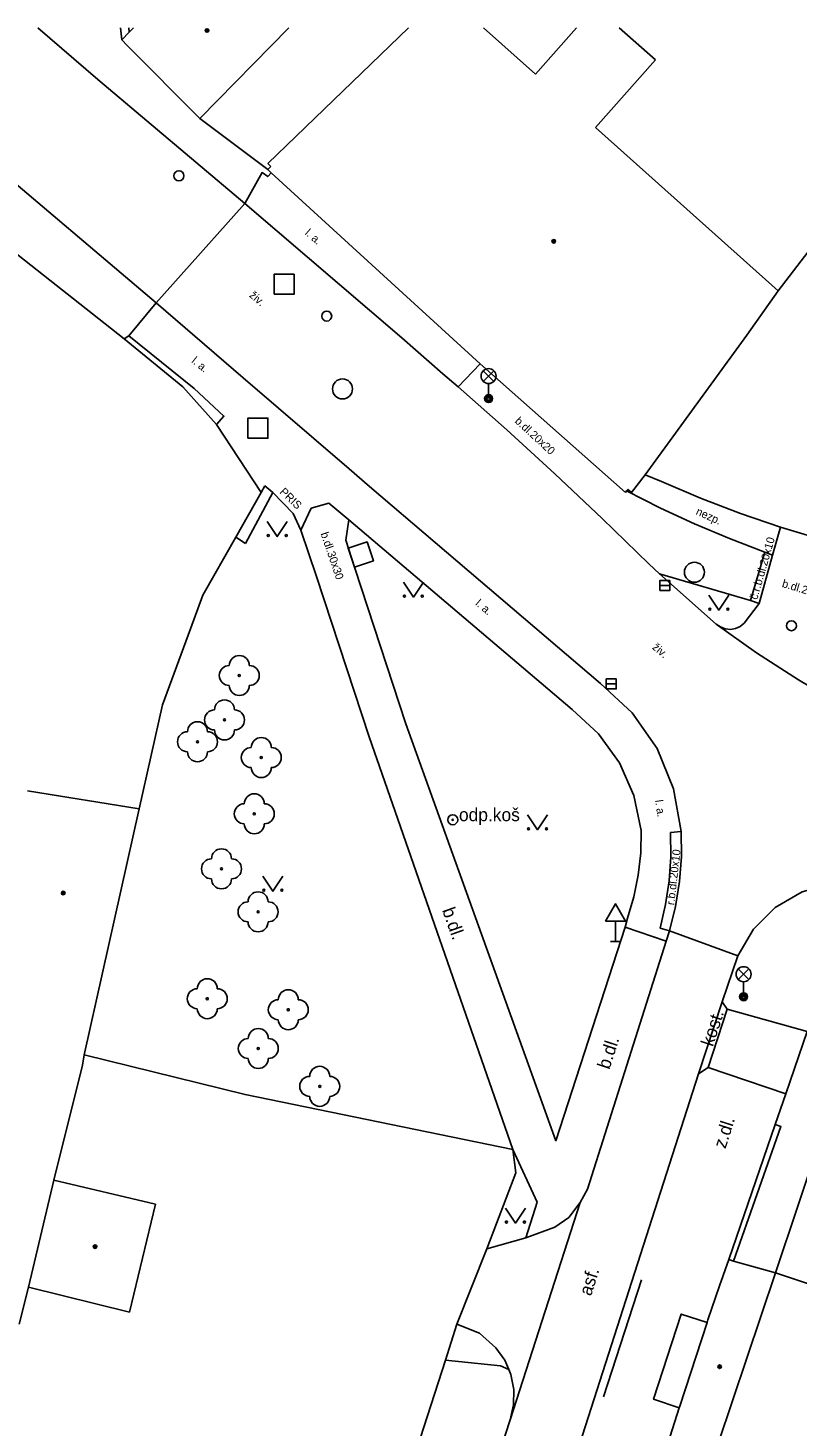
# Model space of a CAD drawing. Extents: x -598932 to -598196, y -1162207 to -1161504.
# Drawn here: x -598849.5 to -598811.1, y -1161575 to -1161505.2 of the extents above; entities that cross this region are included whole.
import ezdxf

# ---------------------------------------------------------------- set-up
doc = ezdxf.new("R2010")
doc.units = 0
for name, color, linetype in [('Level 22', 7, 'Continuous'), ('Level 25', 7, 'Continuous'), ('Level 26', 7, 'Continuous'), ('Level 27', 7, 'Continuous'), ('Level 28', 7, 'Continuous'), ('Level 33', 7, 'Continuous'), ('Level 34', 7, 'Continuous'), ('Level 36', 7, 'Continuous'), ('Level 39', 7, 'Continuous'), ('specificka linie pasportu komunikaci', 7, 'Continuous'), ('TM - budovy zdene_ betonove - VP', 7, 'Continuous'), ('TM - chodniky - VP', 7, 'Continuous'), ('TM - komunikace - VP', 7, 'Continuous'), ('TM - letecke snimky - pomocna linie', 7, 'Continuous'), ('TM - plot dreveny_ kovovy - VP', 7, 'Continuous'), ('TM - plot zdeny_ ohradni zed - VP', 7, 'Continuous'), ('TM - podezdivka plotu - VP', 7, 'Continuous'), ('TM - pomocna konstrukcna linie', 7, 'Continuous'), ('TM - popis objektu', 7, 'Continuous'), ('TM - popis povrchu', 7, 'Continuous'), ('TM - poznamka', 7, 'Continuous'), ('TM - rozhrani mezi zpev. plochami mezi sebou - VP', 7, 'Continuous'), ('TM - rozhrani ploch obecne - VP', 7, 'Continuous'), ('TM - vjezd na pozemek', 7, 'Continuous'), ('TM - vstup do budovy - zdene_ betonove', 7, 'Continuous'), ('TM - zabradli - VP', 7, 'Continuous')]:
    doc.layers.add(name, color=color, linetype=linetype)

msp = doc.modelspace()

# ---------------------------------------------------------------- linework, layer by layer
at = {"layer": 'Level 22'}
for centre in [(-598838.97, -1161537.54), (-598839.71, -1161539.76), (-598841.06, -1161540.85), (-598837.87, -1161541.64), (-598838.22, -1161544.45), (-598839.86, -1161547.2), (-598838.03, -1161549.35), (-598840.57, -1161553.69), (-598836.52, -1161554.24), (-598838.02, -1161556.18), (-598834.95, -1161558.07)]:
    msp.add_circle(centre, 0.05, dxfattribs=at)
for centre, start, end in [((-598838.97, -1161537.04), 0, 180), ((-598839.47, -1161537.54), 90, 270), ((-598838.47, -1161537.54), 270, 90), ((-598838.97, -1161538.04), 180, 0), ((-598839.71, -1161539.26), 0, 180), ((-598840.21, -1161539.76), 90, 270), ((-598839.21, -1161539.76), 270, 90), ((-598841.56, -1161540.85), 90, 270), ((-598841.06, -1161540.35), 0, 180), ((-598840.56, -1161540.85), 270, 90), ((-598839.71, -1161540.26), 180, 0), ((-598838.37, -1161541.64), 90, 270), ((-598837.87, -1161541.14), 0, 180), ((-598837.37, -1161541.64), 270, 90), ((-598841.06, -1161541.35), 180, 0), ((-598837.87, -1161542.14), 180, 0), ((-598838.72, -1161544.45), 90, 270), ((-598838.22, -1161543.95), 0, 180), ((-598837.72, -1161544.45), 270, 90), ((-598838.22, -1161544.95), 180, 0), ((-598840.36, -1161547.2), 90, 270), ((-598839.86, -1161546.7), 0, 180), ((-598839.36, -1161547.2), 270, 90), ((-598839.86, -1161547.7), 180, 0), ((-598838.53, -1161549.35), 90, 270), ((-598838.03, -1161548.85), 0, 180), ((-598837.53, -1161549.35), 270, 90), ((-598838.03, -1161549.85), 180, 0), ((-598840.57, -1161553.19), 0, 180), ((-598841.07, -1161553.69), 90, 270), ((-598840.07, -1161553.69), 270, 90), ((-598837.02, -1161554.24), 90, 270), ((-598836.52, -1161553.74), 0, 180), ((-598836.02, -1161554.24), 270, 90), ((-598840.57, -1161554.19), 180, 0), ((-598836.52, -1161554.74), 180, 0), ((-598838.52, -1161556.18), 90, 270), ((-598838.02, -1161555.68), 0, 180), ((-598837.52, -1161556.18), 270, 90), ((-598838.02, -1161556.68), 180, 0), ((-598834.95, -1161557.57), 0, 180), ((-598835.45, -1161558.07), 90, 270), ((-598834.45, -1161558.07), 270, 90), ((-598834.95, -1161558.57), 180, 0)]:
    msp.add_arc(centre, 0.5, start, end, dxfattribs=at)
at = {"layer": 'Level 25'}
for radius in [0.25, 0.0303]:
    msp.add_circle((-598828.3, -1161544.75), radius, dxfattribs=at)
at = {"layer": 'Level 26'}
for points in [[(-598837.23, -1161518.49), (-598836.23, -1161518.49), (-598836.23, -1161517.49), (-598837.23, -1161517.49)], [(-598838.54, -1161525.68), (-598837.54, -1161525.68), (-598837.54, -1161524.68), (-598838.54, -1161524.68)], [(-598833.533, -1161531.184), (-598833.216, -1161532.133), (-598832.267, -1161531.816), (-598832.584, -1161530.867)]]:
    msp.add_lwpolyline(points, close=True, dxfattribs=at)
at = {"layer": 'Level 27'}
for p, q in [((-598817.95, -1161533.05), (-598817.45, -1161533.05)), ((-598820.63, -1161537.96), (-598820.13, -1161537.96))]:
    msp.add_line(p, q, dxfattribs=at)
for points in [[(-598817.95, -1161533.3), (-598817.45, -1161533.3), (-598817.45, -1161532.8), (-598817.95, -1161532.8)], [(-598820.63, -1161538.21), (-598820.13, -1161538.21), (-598820.13, -1161537.71), (-598820.63, -1161537.71)]]:
    msp.add_lwpolyline(points, close=True, dxfattribs=at)
for centre in [(-598833.81, -1161523.22), (-598816.22, -1161532.38)]:
    msp.add_circle(centre, 0.5, dxfattribs=at)
at = {"layer": 'Level 28'}
for centre in [(-598841.99, -1161512.57), (-598834.6, -1161519.58), (-598811.37, -1161535.05)]:
    msp.add_circle(centre, 0.25, dxfattribs=at)
at = {"layer": 'Level 33'}
for p, q in [((-598826.775, -1161522.84), (-598826.245, -1161522.31)), ((-598826.775, -1161522.31), (-598826.245, -1161522.84)), ((-598826.51, -1161522.95), (-598826.51, -1161523.7)), ((-598814.025, -1161552.73), (-598813.495, -1161552.2)), ((-598814.025, -1161552.2), (-598813.495, -1161552.73)), ((-598813.76, -1161552.84), (-598813.76, -1161553.59))]:
    msp.add_line(p, q, dxfattribs=at)
for centre, radius in [((-598826.51, -1161522.575), 0.375), ((-598826.51, -1161523.7), 0.2), ((-598826.51, -1161523.7), 0.145), ((-598826.51, -1161523.7), 0.0876), ((-598813.76, -1161552.465), 0.375), ((-598813.76, -1161553.59), 0.2), ((-598813.76, -1161553.59), 0.145), ((-598813.76, -1161553.59), 0.0876)]:
    msp.add_circle(centre, radius, dxfattribs=at)
at = {"layer": 'Level 34'}
for p, q in [((-598820.17, -1161549.812), (-598820.17, -1161550.83)), ((-598820.42, -1161550.83), (-598819.92, -1161550.83))]:
    msp.add_line(p, q, dxfattribs=at)
msp.add_lwpolyline([(-598820.67, -1161549.812), (-598819.67, -1161549.812), (-598820.17, -1161548.946)], close=True, dxfattribs=at)
at = {"layer": 'Level 36'}
for points in [[(-598837.57, -1161529.85), (-598837.07, -1161530.6), (-598836.57, -1161529.85)], [(-598830.77, -1161532.87), (-598830.27, -1161533.62), (-598829.77, -1161532.87)], [(-598815.5, -1161533.52), (-598815, -1161534.27), (-598814.5, -1161533.52)], [(-598824.56, -1161544.5), (-598824.06, -1161545.25), (-598823.56, -1161544.5)], [(-598837.79, -1161547.57), (-598837.29, -1161548.32), (-598836.79, -1161547.57)], [(-598825.67, -1161564.15), (-598825.17, -1161564.9), (-598824.67, -1161564.15)]]:
    msp.add_lwpolyline(points, dxfattribs=at)
for centre in [(-598837.52, -1161530.55), (-598836.621, -1161530.55), (-598830.72, -1161533.57), (-598829.821, -1161533.57), (-598815.45, -1161534.22), (-598814.551, -1161534.22), (-598824.51, -1161545.2), (-598823.611, -1161545.2), (-598837.74, -1161548.27), (-598836.841, -1161548.27), (-598825.62, -1161564.85), (-598824.721, -1161564.85)]:
    msp.add_circle(centre, 0.05, dxfattribs=at)
at = {"layer": 'Level 39'}
for centre, radius in [((-598840.58, -1161505.31), 0.09), ((-598840.58, -1161505.31), 0.0398), ((-598823.25, -1161515.84), 0.09), ((-598823.25, -1161515.84), 0.0398), ((-598847.77, -1161548.41), 0.09), ((-598847.77, -1161548.41), 0.0398), ((-598846.18, -1161566.08), 0.09), ((-598846.18, -1161566.08), 0.0398), ((-598814.96, -1161572.08), 0.09), ((-598814.96, -1161572.08), 0.0398)]:
    msp.add_circle(centre, radius, dxfattribs=at)
at = {"layer": 'specificka linie pasportu komunikaci'}
for points in [[(-598844.85, -1161505.77), (-598844.906, -1161505.182)], [(-598844.48, -1161505.4), (-598844.499, -1161505.182)], [(-598844.73, -1161520.71), (-598844.5, -1161520.57), (-598843.13, -1161518.91), (-598838.69, -1161513.95)], [(-598817.46, -1161550.3), (-598814.05, -1161551.55)], [(-598814.59, -1161554.21), (-598810.58, -1161555.33)], [(-598815.54, -1161557.13), (-598811.65, -1161558.44)], [(-598825.43, -1161574.74), (-598821.93, -1161563.87)], [(-598828.67, -1161571.75), (-598825.92, -1161572.03), (-598825.5, -1161572.22)]]:
    msp.add_lwpolyline(points, dxfattribs=at)
at = {"layer": 'TM - budovy zdene_ betonove - VP'}
for points in [[(-598844.85, -1161505.77), (-598844.48, -1161505.4), (-598844.258, -1161505.182)], [(-598836.489, -1161505.182), (-598840.94, -1161509.71)], [(-598837.55, -1161511.96), (-598830.517, -1161505.182)], [(-598826.757, -1161505.182), (-598824.16, -1161507.49)], [(-598824.16, -1161507.49), (-598822.106, -1161505.182)], [(-598819.975, -1161505.182), (-598818.16, -1161506.78)], [(-598844.58, -1161506.05), (-598844.85, -1161505.77)], [(-598840.94, -1161509.71), (-598844.58, -1161506.05)], [(-598818.16, -1161506.78), (-598821.17, -1161510.16)], [(-598821.17, -1161510.16), (-598812.03, -1161518.31)], [(-598837.4, -1161512.1), (-598837.55, -1161511.96)], [(-598837.4, -1161512.1), (-598837.55, -1161512.26)], [(-598819.67, -1161528.39), (-598826.93, -1161521.96), (-598837.37, -1161512.42), (-598837.55, -1161512.26)], [(-598812.03, -1161518.31), (-598813.6, -1161520.53)], [(-598813.6, -1161520.53), (-598818.68, -1161527.52)], [(-598819.37, -1161528.39), (-598818.68, -1161527.52)], [(-598817.87, -1161527.84), (-598818.68, -1161527.52)], [(-598811.91, -1161530.13), (-598813.92, -1161529.44), (-598815.91, -1161528.67), (-598817.87, -1161527.84)], [(-598819.67, -1161528.39), (-598819.61, -1161528.32), (-598819.54, -1161528.24), (-598819.37, -1161528.39)], [(-598843.97, -1161544.21), (-598846.72, -1161556.5)], [(-598846.72, -1161556.5), (-598846.8, -1161557.01)], [(-598846.8, -1161557.01), (-598848.24, -1161562.76)], [(-598812.17, -1161567.39), (-598809.94, -1161560.72)], [(-598848.24, -1161562.76), (-598849.51, -1161568.11)], [(-598848.24, -1161562.76), (-598843.16, -1161563.95)], [(-598843.16, -1161563.95), (-598844.46, -1161569.35)], [(-598814.97, -1161568.04), (-598814.5, -1161566.72)], [(-598814.5, -1161566.72), (-598814.26, -1161566.8)], [(-598814.26, -1161566.8), (-598812.17, -1161567.39)], [(-598815.75, -1161578.05), (-598812.17, -1161567.39)], [(-598812.17, -1161567.39), (-598795.99, -1161572.78)], [(-598849.51, -1161568.11), (-598849.98, -1161569.95)], [(-598844.46, -1161569.35), (-598849.51, -1161568.11)], [(-598815.55, -1161569.74), (-598814.97, -1161568.04)], [(-598815.59, -1161569.87), (-598815.55, -1161569.74)], [(-598816.95, -1161574.05), (-598815.59, -1161569.87)], [(-598817.9, -1161577.02), (-598816.98, -1161574.13)], [(-598816.98, -1161574.13), (-598816.95, -1161574.05)]]:
    msp.add_lwpolyline(points, dxfattribs=at)
at = {"layer": 'TM - chodniky - VP'}
for points in [[(-598844.5, -1161520.57), (-598841.23, -1161523.2), (-598839.74, -1161524.58), (-598840.11, -1161525)], [(-598837.3, -1161528.4), (-598836.27, -1161529.44), (-598835.9, -1161530.27)], [(-598817.92, -1161529.17), (-598819.61, -1161528.32)], [(-598812.7, -1161531.37), (-598814.47, -1161530.7), (-598816.21, -1161529.96), (-598817.92, -1161529.17)], [(-598833.2, -1161532.17), (-598833.64, -1161530.77), (-598833.5, -1161529.76)], [(-598833.5, -1161529.76), (-598822.33, -1161539.24)], [(-598835.11, -1161532.59), (-598835.9, -1161530.27)], [(-598812.31, -1161531.53), (-598812.7, -1161531.37)], [(-598832.48, -1161540.6), (-598835.11, -1161532.59)], [(-598833.2, -1161532.17), (-598830.65, -1161539.95)], [(-598817.96, -1161532.46), (-598813.42, -1161533.8), (-598812.99, -1161533.94)], [(-598822.33, -1161539.24), (-598821.01, -1161540.45), (-598819.96, -1161541.9), (-598819.24, -1161543.54), (-598818.88, -1161545.29)], [(-598830.65, -1161539.95), (-598823.14, -1161560.79), (-598819.68, -1161550.12)], [(-598825.29, -1161561.22), (-598832.48, -1161540.6)], [(-598818.88, -1161545.29), (-598818.9, -1161546.4), (-598819.03, -1161547.51), (-598819.25, -1161548.6), (-598819.57, -1161549.66)], [(-598819.57, -1161549.66), (-598819.68, -1161550.12)], [(-598824.08, -1161563.85), (-598825.29, -1161561.22)], [(-598824.08, -1161563.85), (-598824.64, -1161565.64)]]:
    msp.add_lwpolyline(points, dxfattribs=at)
at = {"layer": 'TM - komunikace - VP'}
for points in [[(-598843.13, -1161518.91), (-598859.353, -1161505.182)], [(-598846.04, -1161507.75), (-598849.042, -1161505.182)], [(-598838.69, -1161513.95), (-598846.04, -1161507.75)], [(-598838.69, -1161513.95), (-598830.84, -1161520.67), (-598828.79, -1161522.46)], [(-598820.92, -1161537.94), (-598832.47, -1161528.09), (-598833.48, -1161527.22), (-598838.77, -1161522.66), (-598843.13, -1161518.91)], [(-598828.79, -1161522.46), (-598828.03, -1161523.11)], [(-598828.03, -1161523.11), (-598825.6, -1161525.27), (-598823.2, -1161527.46), (-598820.83, -1161529.69), (-598818.5, -1161531.96)], [(-598811.91, -1161530.13), (-598812.31, -1161531.53)], [(-598818.5, -1161531.96), (-598817.96, -1161532.46)], [(-598812.31, -1161531.53), (-598812.99, -1161533.94)], [(-598817.96, -1161532.46), (-598815.14, -1161534.97)], [(-598812.99, -1161533.94), (-598813.74, -1161534.92)], [(-598814.42, -1161535.24), (-598814.68, -1161535.2), (-598814.92, -1161535.11), (-598815.14, -1161534.97)], [(-598813.74, -1161534.92), (-598813.94, -1161535.09), (-598814.17, -1161535.19), (-598814.42, -1161535.24)], [(-598820.92, -1161537.94), (-598819.33, -1161539.41), (-598818.09, -1161541.19), (-598817.26, -1161543.2), (-598816.88, -1161545.33)], [(-598816.88, -1161545.33), (-598816.87, -1161546.59), (-598816.96, -1161547.84), (-598817.16, -1161549.08), (-598817.46, -1161550.3)], [(-598812.18, -1161549.13), (-598810.84, -1161548.35), (-598809.35, -1161547.95)], [(-598814.05, -1161551.55), (-598813.27, -1161550.22), (-598812.18, -1161549.13)], [(-598821.56, -1161563.21), (-598817.63, -1161550.81), (-598817.46, -1161550.3)], [(-598814.05, -1161551.55), (-598814.83, -1161553.84), (-598816.01, -1161557.44), (-598822.4, -1161577.31)], [(-598821.56, -1161563.21), (-598821.93, -1161563.87), (-598822.5, -1161564.63), (-598823.2, -1161565.11)], [(-598824.64, -1161565.64), (-598826.59, -1161566.19)], [(-598824.64, -1161565.64), (-598823.2, -1161565.11)], [(-598828.09, -1161569.96), (-598826.97, -1161570.4), (-598826.14, -1161571.13), (-598825.7, -1161571.76), (-598825.5, -1161572.22), (-598825.39, -1161572.47), (-598825.25, -1161573.22), (-598825.26, -1161573.99), (-598825.43, -1161574.74)], [(-598838.88, -1161610.06), (-598836.63, -1161606.15), (-598833.1, -1161598.31), (-598825.43, -1161574.74)]]:
    msp.add_lwpolyline(points, dxfattribs=at)
at = {"layer": 'TM - letecke snimky - pomocna linie'}
for points in [[(-598809.4, -1161514.89), (-598812.03, -1161518.31)], [(-598849.56, -1161543.31), (-598843.97, -1161544.21)]]:
    msp.add_lwpolyline(points, dxfattribs=at)
at = {"layer": 'TM - plot dreveny_ kovovy - VP'}
msp.add_lwpolyline([(-598844.73, -1161520.71), (-598841.8, -1161523.12), (-598840.11, -1161525)], dxfattribs=at)
at = {"layer": 'TM - plot zdeny_ ohradni zed - VP'}
for points in [[(-598856.93, -1161511.1), (-598844.73, -1161520.71)], [(-598837.69, -1161528.06), (-598837.88, -1161528.4), (-598839.14, -1161530.62), (-598840.79, -1161533.53)], [(-598840.79, -1161533.53), (-598841.41, -1161535.2), (-598842.81, -1161539.01), (-598843.97, -1161544.21)], [(-598846.72, -1161556.5), (-598838.68, -1161558.48), (-598825.29, -1161561.22)], [(-598812.18, -1161559.98), (-598814.5, -1161566.72)], [(-598826.59, -1161566.19), (-598825.15, -1161562.4), (-598825.29, -1161561.22)], [(-598828.09, -1161569.96), (-598828.67, -1161571.75), (-598840.39, -1161608.01)]]:
    msp.add_lwpolyline(points, dxfattribs=at)
at = {"layer": 'TM - podezdivka plotu - VP'}
for points in [[(-598838.66, -1161530.94), (-598837.3, -1161528.4)], [(-598837.3, -1161528.4), (-598837.69, -1161528.06)]]:
    msp.add_lwpolyline(points, dxfattribs=at)
at = {"layer": 'TM - pomocna konstrukcna linie'}
msp.add_lwpolyline([(-598838.66, -1161530.94), (-598839.14, -1161530.62)], dxfattribs=at)
at = {"layer": 'TM - rozhrani mezi zpev. plochami mezi sebou - VP'}
for points in [[(-598837.37, -1161512.42), (-598837.55, -1161512.61), (-598837.83, -1161512.41), (-598838.69, -1161513.95)], [(-598826.93, -1161521.96), (-598828.03, -1161523.11)], [(-598835.9, -1161530.27), (-598835.37, -1161529.18)], [(-598835.37, -1161529.18), (-598834.5, -1161528.93), (-598833.5, -1161529.76)], [(-598812.7, -1161531.37), (-598813.42, -1161533.8)], [(-598817.41, -1161545.39), (-598817.4, -1161546.6), (-598817.48, -1161547.8), (-598817.66, -1161548.99), (-598817.93, -1161550.16)], [(-598816.88, -1161545.33), (-598817.41, -1161545.39)], [(-598819.68, -1161550.12), (-598817.63, -1161550.81)], [(-598817.93, -1161550.16), (-598817.46, -1161550.3)], [(-598814.83, -1161553.84), (-598814.59, -1161554.21), (-598815.54, -1161557.13), (-598816.01, -1161557.44)]]:
    msp.add_lwpolyline(points, dxfattribs=at)
at = {"layer": 'TM - rozhrani ploch obecne - VP'}
for points in [[(-598806.68, -1161540.2), (-598808.88, -1161539.03), (-598811.02, -1161537.76), (-598813.11, -1161536.41), (-598815.14, -1161534.97)], [(-598812.18, -1161559.98), (-598811.9, -1161560.08), (-598814.26, -1161566.8)], [(-598816.98, -1161574.13), (-598818.26, -1161573.71), (-598816.88, -1161569.45), (-598815.59, -1161569.87)]]:
    msp.add_lwpolyline(points, dxfattribs=at)
at = {"layer": 'TM - vjezd na pozemek'}
for points in [[(-598840.94, -1161509.71), (-598837.55, -1161512.26)], [(-598840.11, -1161525), (-598837.88, -1161528.4)], [(-598810.58, -1161555.33), (-598811.65, -1161558.44), (-598812.18, -1161559.98)], [(-598828.09, -1161569.96), (-598826.59, -1161566.19)]]:
    msp.add_lwpolyline(points, dxfattribs=at)
at = {"layer": 'TM - vstup do budovy - zdene_ betonove'}
msp.add_lwpolyline([(-598811.91, -1161530.13), (-598806.82, -1161531.66)], dxfattribs=at)
at = {"layer": 'TM - zabradli - VP'}
msp.add_lwpolyline([(-598818.87, -1161567.74), (-598820.76, -1161573.58)], dxfattribs=at)

# ---------------------------------------------------------------- texts
at = {"layer": 'TM - popis objektu'}
for s, rotation, p in [('l. a.', 319.43479, (-598835.72, -1161515.48)), ('živ.', 319.30145, (-598838.5, -1161518.59)), ('l. a.', 321.19093, (-598841.39, -1161521.88)), ('b.dl.20x20', 317.33749, (-598825.23, -1161524.87)), ('PRIS', 316.0564, (-598836.98, -1161528.4)), ('nezp.', 335.72674, (-598816.18, -1161529.48)), ('b.dl.30x30', 288.80459, (-598834.91, -1161530.45)), ('b.dl.20x10', 343.26978, (-598811.87, -1161533.11)), ('l. a.', 319.67867, (-598827.2, -1161533.99)), ('živ.', 319.54199, (-598818.36, -1161536.18)), ('l. a.', 278.64382, (-598818.19, -1161543.78)), ('r.b.dl.20x10', 83.37059, (-598817.23, -1161549.03))]:
    msp.add_text(s, height=0.4, rotation=rotation, dxfattribs=at).set_placement(p)
at = {"layer": 'TM - popis povrchu'}
for s, height, rotation, p in [('č.r.b.dl.20x10', 0.4, 74, (-598813.08, -1161533.78)), ('b.dl.', 0.65, 289.53, (-598828.84, -1161549.26)), ('kost.', 0.65, 71.852, (-598815.3, -1161556.12)), ('b.dl.', 0.65, 72.07985, (-598820.47, -1161557.26)), ('z.dl.', 0.65, 72.17269, (-598814.67, -1161561.22)), ('asf.', 0.65, 72.17269, (-598821.39, -1161568.58))]:
    msp.add_text(s, height=height, rotation=rotation, dxfattribs=at).set_placement(p)
at = {"layer": 'TM - poznamka'}
msp.add_text('odp.koš', height=0.65, dxfattribs=at).set_placement((-598827.99, -1161544.82))

doc.saveas('drawing.dxf')
